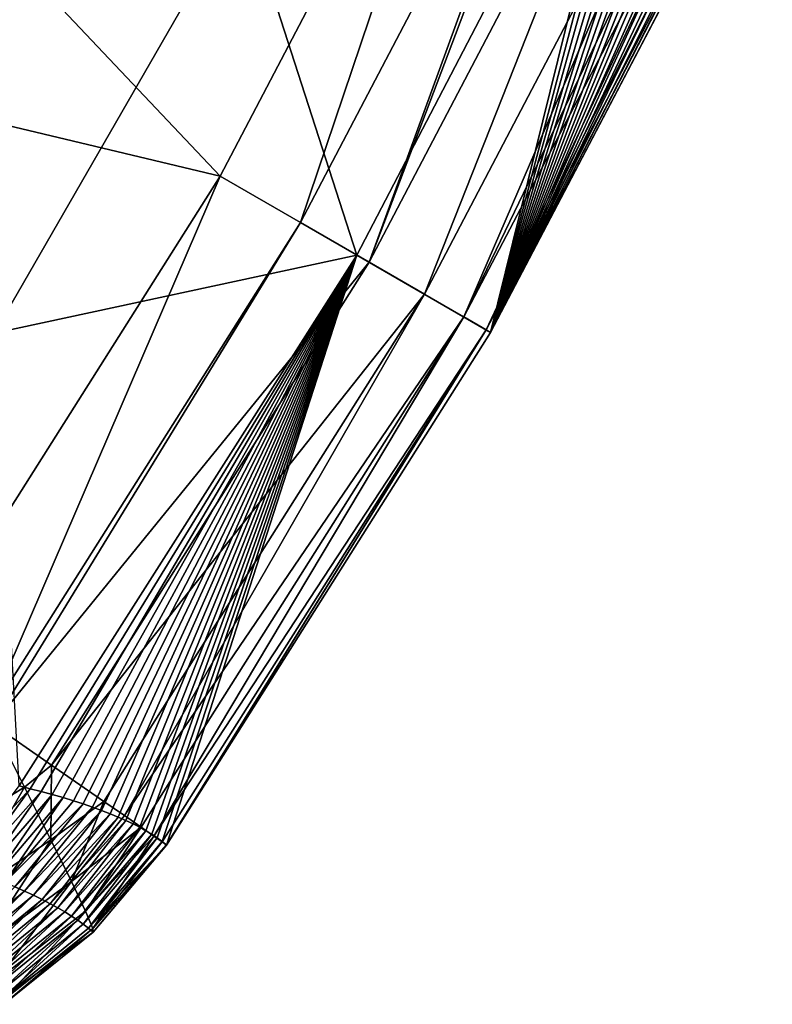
# Model space of a CAD drawing. Header units: metres. Extents: x -99 to 99, y -314 to 25.
# Tile 268 of 303: x 96.54 to 99.05, y -14.71 to -11.43. Entities that reach past the tile are written whole.
import ezdxf

# ---------------------------------------------------------------- set-up
doc = ezdxf.new("R2010")
doc.units = ezdxf.units.M
doc.layers.add('solid_K2442E1000C35', color=7, linetype='CONTINUOUS')

msp = doc.modelspace()

# ---------------------------------------------------------------- linework, layer by layer
at = {"layer": 'solid_K2442E1000C35'}
for points in [[(97.204048, -11.953486, 103.714195), (94.652443, -9.257127, 105.459549), (93.593483, -11.091372, 105.459549)], [(97.204048, -11.953486, 103.714195), (98.10363, -10.238478, 103.714195), (94.652443, -9.257127, 105.459549)], [(97.280067, -11.039345, 88.03479), (96.450378, -12.476416, 88.03479), (96.290276, -10.153956, 81.183411)], [(97.47171, -12.108023, 103.506462), (98.10363, -10.238478, 103.714195), (97.204048, -11.953486, 103.714195)], [(98.382942, -10.370852, 103.506447), (98.10363, -10.238478, 103.714195), (97.47171, -12.108023, 103.506462)], [(98.629005, -10.35682, 94.938049), (97.660156, -12.216818, 94.947266), (97.280067, -11.039345, 88.03479)], [(98.106056, -12.474267, 101.864563), (97.660156, -12.216818, 94.947266), (98.629005, -10.35682, 94.938049)], [(98.655632, -10.384596, 95.293282), (98.106056, -12.474267, 101.864563), (98.629005, -10.35682, 94.938049)], [(98.382942, -10.370852, 103.506447), (97.47171, -12.108023, 103.506462), (97.701378, -12.240624, 103.245033)], [(98.405823, -10.381698, 103.485413), (98.382942, -10.370852, 103.506447), (97.701378, -12.240624, 103.245033)], [(98.62262, -10.484442, 103.244972), (98.405823, -10.381698, 103.485413), (97.701378, -12.240624, 103.245033)], [(98.655632, -10.384596, 95.293282), (98.681824, -10.411259, 95.650314), (98.106056, -12.474267, 101.864563)], [(98.681824, -10.411259, 95.650314), (98.709206, -10.438398, 96.032074), (98.106056, -12.474267, 101.864563)], [(98.709206, -10.438398, 96.032074), (98.736038, -10.464237, 96.415314), (98.106056, -12.474267, 101.864563)], [(98.736038, -10.464237, 96.415314), (98.762283, -10.48876, 96.799751), (98.106056, -12.474267, 101.864563)], [(98.62262, -10.484442, 103.244972), (97.701378, -12.240624, 103.245033), (97.885101, -12.346694, 102.938965)], [(98.814331, -10.575297, 102.938866), (98.62262, -10.484442, 103.244972), (97.885101, -12.346694, 102.938965)], [(98.762283, -10.48876, 96.799751), (98.78791, -10.511949, 97.185081), (98.106056, -12.474267, 101.864563)], [(98.78791, -10.511949, 97.185081), (98.812904, -10.53379, 97.571037), (98.106056, -12.474267, 101.864563)], [(98.812904, -10.53379, 97.571037), (98.837227, -10.55427, 97.957321), (98.106056, -12.474267, 101.864563)], [(98.837227, -10.55427, 97.957321), (98.860893, -10.573385, 98.343987), (98.106056, -12.474267, 101.864563)], [(98.814331, -10.575297, 102.938866), (97.885101, -12.346694, 102.938965), (98.016495, -12.422554, 102.598877)], [(98.89006, -10.611188, 102.772308), (98.814331, -10.575297, 102.938866), (98.016495, -12.422554, 102.598877)], [(98.860893, -10.573385, 98.343987), (98.883942, -10.591142, 98.731544), (98.106056, -12.474267, 101.864563)], [(98.883942, -10.591142, 98.731544), (98.906364, -10.607533, 99.12001), (98.106056, -12.474267, 101.864563)], [(98.951447, -10.640282, 102.598656), (98.89006, -10.611188, 102.772308), (98.016495, -12.422554, 102.598877)], [(98.906364, -10.607533, 99.12001), (98.928146, -10.622551, 99.509392), (98.106056, -12.474267, 101.864563)], [(98.928146, -10.622551, 99.509392), (98.949303, -10.63619, 99.899673), (98.106056, -12.474267, 101.864563)], [(98.951447, -10.640282, 102.598656), (98.016495, -12.422554, 102.598877), (98.091003, -12.465574, 102.236557)], [(98.997948, -10.662321, 102.419449), (98.951447, -10.640282, 102.598656), (98.091003, -12.465574, 102.236557)], [(99.02916, -10.677113, 102.236313), (98.997948, -10.662321, 102.419449), (98.091003, -12.465574, 102.236557)], [(98.949303, -10.63619, 99.899673), (98.96981, -10.648445, 100.290863), (98.106056, -12.474267, 101.864563)], [(98.96981, -10.648445, 100.290863), (98.989677, -10.659308, 100.682945), (98.106056, -12.474267, 101.864563)], [(98.989677, -10.659308, 100.682945), (99.008888, -10.668774, 101.075928), (98.106056, -12.474267, 101.864563)], [(99.02916, -10.677113, 102.236313), (98.091003, -12.465574, 102.236557), (98.106056, -12.474267, 101.864563)], [(99.008888, -10.668774, 101.075928), (99.027443, -10.676837, 101.469803), (98.106056, -12.474267, 101.864563)], [(99.027443, -10.676837, 101.469803), (99.045334, -10.683491, 101.864563), (98.106056, -12.474267, 101.864563)], [(99.04483, -10.684538, 102.050827), (99.02916, -10.677113, 102.236313), (98.106056, -12.474267, 101.864563)], [(99.04483, -10.684538, 102.050827), (98.106056, -12.474267, 101.864563), (99.045334, -10.683491, 101.864563)], [(97.660156, -12.216818, 94.947266), (96.450378, -12.476416, 88.03479), (97.280067, -11.039345, 88.03479)], [(96.168594, -13.590055, 103.714195), (97.204048, -11.953486, 103.714195), (93.593483, -11.091372, 105.459549)], [(96.422897, -13.765744, 103.506447), (97.204048, -11.953486, 103.714195), (96.168594, -13.590055, 103.714195)], [(97.47171, -12.108023, 103.506462), (97.204048, -11.953486, 103.714195), (96.422897, -13.765744, 103.506447)], [(97.47171, -12.108023, 103.506462), (96.422897, -13.765744, 103.506447), (96.44574, -13.781546, 103.483337)], [(97.47171, -12.108023, 103.506462), (96.44574, -13.781546, 103.483337), (97.701378, -12.240624, 103.245033)], [(97.660156, -12.216818, 94.947266), (96.533722, -13.985871, 94.937645), (96.450378, -12.476416, 88.03479)], [(96.570923, -13.995004, 95.291321), (96.533722, -13.985871, 94.937645), (97.660156, -12.216818, 94.947266)], [(96.606964, -14.004321, 95.64682), (96.570923, -13.995004, 95.291321), (97.660156, -12.216818, 94.947266)], [(96.644211, -14.014477, 96.028976), (96.606964, -14.004321, 95.64682), (97.660156, -12.216818, 94.947266)], [(96.680054, -14.024801, 96.412621), (96.644211, -14.014477, 96.028976), (97.660156, -12.216818, 94.947266)], [(96.714462, -14.035277, 96.797462), (96.680054, -14.024801, 96.412621), (97.660156, -12.216818, 94.947266)], [(96.747406, -14.045886, 97.183182), (96.714462, -14.035277, 96.797462), (97.660156, -12.216818, 94.947266)], [(96.778854, -14.056612, 97.569481), (96.747406, -14.045886, 97.183182), (97.660156, -12.216818, 94.947266)], [(96.808784, -14.067442, 97.956047), (96.778854, -14.056612, 97.569481), (97.660156, -12.216818, 94.947266)], [(96.837196, -14.078382, 98.342926), (96.808784, -14.067442, 97.956047), (97.660156, -12.216818, 94.947266)], [(96.864113, -14.08946, 98.730682), (96.837196, -14.078382, 98.342926), (97.660156, -12.216818, 94.947266)], [(96.889542, -14.10068, 99.119339), (96.864113, -14.08946, 98.730682), (97.660156, -12.216818, 94.947266)], [(96.913452, -14.11204, 99.508873), (96.889542, -14.10068, 99.119339), (97.660156, -12.216818, 94.947266)], [(96.93586, -14.123537, 99.8993), (96.913452, -14.11204, 99.508873), (97.660156, -12.216818, 94.947266)], [(96.956734, -14.135172, 100.290604), (96.93586, -14.123537, 99.8993), (97.660156, -12.216818, 94.947266)], [(96.976089, -14.146941, 100.682785), (96.956734, -14.135172, 100.290604), (97.660156, -12.216818, 94.947266)], [(96.993896, -14.158844, 101.075844), (96.976089, -14.146941, 100.682785), (97.660156, -12.216818, 94.947266)], [(97.010162, -14.170878, 101.469765), (96.993896, -14.158844, 101.075844), (97.660156, -12.216818, 94.947266)], [(97.024872, -14.183041, 101.864563), (97.010162, -14.170878, 101.469765), (97.660156, -12.216818, 94.947266)], [(98.106056, -12.474267, 101.864563), (97.024872, -14.183041, 101.864563), (97.660156, -12.216818, 94.947266)], [(97.701378, -12.240624, 103.245033), (96.44574, -13.781546, 103.483337), (96.641106, -13.916524, 103.244972)], [(97.701378, -12.240624, 103.245033), (96.641106, -13.916524, 103.244972), (97.885101, -12.346694, 102.938965)], [(97.885101, -12.346694, 102.938965), (96.641106, -13.916524, 103.244972), (96.815643, -14.037131, 102.938858)], [(97.885101, -12.346694, 102.938965), (96.815643, -14.037131, 102.938858), (96.884583, -14.084772, 102.772308)], [(97.885101, -12.346694, 102.938965), (96.884583, -14.084772, 102.772308), (98.016495, -12.422554, 102.598877)], [(98.016495, -12.422554, 102.598877), (96.884583, -14.084772, 102.772308), (96.940468, -14.12339, 102.598663)], [(98.016495, -12.422554, 102.598877), (96.940468, -14.12339, 102.598663), (96.982811, -14.152642, 102.419464)], [(98.016495, -12.422554, 102.598877), (96.982811, -14.152642, 102.419464), (98.091003, -12.465574, 102.236557)], [(98.091003, -12.465574, 102.236557), (96.982811, -14.152642, 102.419464), (97.011223, -14.172275, 102.236328)], [(98.091003, -12.465574, 102.236557), (97.011223, -14.172275, 102.236328), (97.025497, -14.182129, 102.050842)], [(98.091003, -12.465574, 102.236557), (97.024872, -14.183041, 101.864563), (98.106056, -12.474267, 101.864563)], [(98.091003, -12.465574, 102.236557), (97.025497, -14.182129, 102.050842), (97.024872, -14.183041, 101.864563)], [(96.232071, -14.185195, 103.364891), (96.551323, -13.989589, 103.277794), (96.44574, -13.781546, 103.483337)], [(96.641106, -13.916524, 103.244972), (96.44574, -13.781546, 103.483337), (96.551323, -13.989589, 103.277794)], [(96.641106, -13.916524, 103.244972), (96.551323, -13.989589, 103.277794), (96.639786, -14.165032, 103.037628)], [(96.815643, -14.037131, 102.938858), (96.641106, -13.916524, 103.244972), (96.639786, -14.165032, 103.037628)], [(96.232071, -14.185195, 103.364891), (96.328613, -14.376279, 103.113136), (96.551323, -13.989589, 103.277794)], [(96.328613, -14.376279, 103.113136), (96.639786, -14.165032, 103.037628), (96.551323, -13.989589, 103.277794)], [(96.334183, -14.250948, 95.103775), (96.533722, -13.985871, 94.937645), (96.570923, -13.995004, 95.291321)], [(96.374664, -14.265245, 95.525452), (96.334183, -14.250948, 95.103775), (96.570923, -13.995004, 95.291321)], [(96.374664, -14.265245, 95.525452), (96.570923, -13.995004, 95.291321), (96.606964, -14.004321, 95.64682)], [(96.413429, -14.279523, 95.947273), (96.374664, -14.265245, 95.525452), (96.606964, -14.004321, 95.64682)], [(96.413429, -14.279523, 95.947273), (96.606964, -14.004321, 95.64682), (96.644211, -14.014477, 96.028976)], [(96.450485, -14.293772, 96.369232), (96.413429, -14.279523, 95.947273), (96.644211, -14.014477, 96.028976)], [(96.450485, -14.293772, 96.369232), (96.644211, -14.014477, 96.028976), (96.680054, -14.024801, 96.412621)], [(96.485855, -14.307982, 96.791321), (96.450485, -14.293772, 96.369232), (96.680054, -14.024801, 96.412621)], [(96.485855, -14.307982, 96.791321), (96.680054, -14.024801, 96.412621), (96.714462, -14.035277, 96.797462)], [(96.485855, -14.307982, 96.791321), (96.714462, -14.035277, 96.797462), (96.747406, -14.045886, 97.183182)], [(96.815643, -14.037131, 102.938858), (96.639786, -14.165032, 103.037628), (96.70842, -14.304237, 102.768929)], [(96.884583, -14.084772, 102.772308), (96.815643, -14.037131, 102.938858), (96.70842, -14.304237, 102.768929)], [(96.519539, -14.322147, 97.213531), (96.485855, -14.307982, 96.791321), (96.747406, -14.045886, 97.183182)], [(96.519539, -14.322147, 97.213531), (96.747406, -14.045886, 97.183182), (96.778854, -14.056612, 97.569481)], [(96.551537, -14.336258, 97.635864), (96.519539, -14.322147, 97.213531), (96.778854, -14.056612, 97.569481)], [(96.551537, -14.336258, 97.635864), (96.778854, -14.056612, 97.569481), (96.808784, -14.067442, 97.956047)], [(96.581871, -14.350307, 98.058319), (96.551537, -14.336258, 97.635864), (96.808784, -14.067442, 97.956047)], [(96.581871, -14.350307, 98.058319), (96.808784, -14.067442, 97.956047), (96.837196, -14.078382, 98.342926)], [(96.610535, -14.364292, 98.480873), (96.581871, -14.350307, 98.058319), (96.837196, -14.078382, 98.342926)], [(96.610535, -14.364292, 98.480873), (96.837196, -14.078382, 98.342926), (96.864113, -14.08946, 98.730682)], [(96.637535, -14.378207, 98.903534), (96.610535, -14.364292, 98.480873), (96.864113, -14.08946, 98.730682)], [(96.637535, -14.378207, 98.903534), (96.864113, -14.08946, 98.730682), (96.889542, -14.10068, 99.119339)], [(96.662872, -14.392047, 99.326286), (96.637535, -14.378207, 98.903534), (96.889542, -14.10068, 99.119339)], [(96.662872, -14.392047, 99.326286), (96.889542, -14.10068, 99.119339), (96.913452, -14.11204, 99.508873)], [(96.940468, -14.12339, 102.598663), (96.884583, -14.084772, 102.772308), (96.70842, -14.304237, 102.768929)], [(96.686554, -14.405807, 99.749138), (96.662872, -14.392047, 99.326286), (96.913452, -14.11204, 99.508873)], [(96.686554, -14.405807, 99.749138), (96.913452, -14.11204, 99.508873), (96.93586, -14.123537, 99.8993)], [(96.708588, -14.419484, 100.172081), (96.686554, -14.405807, 99.749138), (96.93586, -14.123537, 99.8993)], [(96.940468, -14.12339, 102.598663), (96.70842, -14.304237, 102.768929), (96.755432, -14.403558, 102.478729)], [(96.708588, -14.419484, 100.172081), (96.93586, -14.123537, 99.8993), (96.956734, -14.135172, 100.290604)], [(96.728966, -14.433073, 100.5951), (96.708588, -14.419484, 100.172081), (96.956734, -14.135172, 100.290604)], [(96.728966, -14.433073, 100.5951), (96.956734, -14.135172, 100.290604), (96.976089, -14.146941, 100.682785)], [(96.982811, -14.152642, 102.419464), (96.940468, -14.12339, 102.598663), (96.755432, -14.403558, 102.478729)], [(96.328613, -14.376279, 103.113136), (96.403732, -14.528239, 102.829445), (96.639786, -14.165032, 103.037628)], [(96.403732, -14.528239, 102.829445), (96.70842, -14.304237, 102.768929), (96.639786, -14.165032, 103.037628)], [(96.747711, -14.446568, 101.018196), (96.728966, -14.433073, 100.5951), (96.976089, -14.146941, 100.682785)], [(96.747711, -14.446568, 101.018196), (96.976089, -14.146941, 100.682785), (96.993896, -14.158844, 101.075844)], [(96.764809, -14.459967, 101.441368), (96.747711, -14.446568, 101.018196), (96.993896, -14.158844, 101.075844)], [(96.982811, -14.152642, 102.419464), (96.755432, -14.403558, 102.478729), (96.779594, -14.460395, 102.174637)], [(96.764809, -14.459967, 101.441368), (96.993896, -14.158844, 101.075844), (97.010162, -14.170878, 101.469765)], [(96.764809, -14.459967, 101.441368), (97.010162, -14.170878, 101.469765), (97.024872, -14.183041, 101.864563)], [(97.011223, -14.172275, 102.236328), (96.982811, -14.152642, 102.419464), (96.779594, -14.460395, 102.174637)], [(97.025497, -14.182129, 102.050842), (97.011223, -14.172275, 102.236328), (96.779594, -14.460395, 102.174637)], [(96.780266, -14.473263, 101.864601), (96.764809, -14.459967, 101.441368), (97.024872, -14.183041, 101.864563)], [(97.025497, -14.182129, 102.050842), (96.779594, -14.460395, 102.174637), (96.780266, -14.473263, 101.864601)], [(97.025497, -14.182129, 102.050842), (96.780266, -14.473263, 101.864601), (97.024872, -14.183041, 101.864563)], [(96.403732, -14.528239, 102.829445), (96.455353, -14.636889, 102.521645), (96.70842, -14.304237, 102.768929)], [(96.455353, -14.636889, 102.521645), (96.755432, -14.403558, 102.478729), (96.70842, -14.304237, 102.768929)], [(96.255585, -14.578598, 97.630859), (96.519539, -14.322147, 97.213531), (96.551537, -14.336258, 97.635864)], [(96.285751, -14.592329, 98.054138), (96.255585, -14.578598, 97.630859), (96.551537, -14.336258, 97.635864)], [(96.285751, -14.592329, 98.054138), (96.551537, -14.336258, 97.635864), (96.581871, -14.350307, 98.058319)], [(96.314255, -14.60602, 98.477531), (96.285751, -14.592329, 98.054138), (96.581871, -14.350307, 98.058319)], [(96.314255, -14.60602, 98.477531), (96.581871, -14.350307, 98.058319), (96.610535, -14.364292, 98.480873)], [(96.34111, -14.619666, 98.901031), (96.314255, -14.60602, 98.477531), (96.610535, -14.364292, 98.480873)], [(96.34111, -14.619666, 98.901031), (96.610535, -14.364292, 98.480873), (96.637535, -14.378207, 98.903534)], [(96.36631, -14.633264, 99.324631), (96.34111, -14.619666, 98.901031), (96.637535, -14.378207, 98.903534)], [(96.36631, -14.633264, 99.324631), (96.637535, -14.378207, 98.903534), (96.662872, -14.392047, 99.326286)], [(96.38987, -14.646806, 99.748329), (96.36631, -14.633264, 99.324631), (96.662872, -14.392047, 99.326286)], [(96.38987, -14.646806, 99.748329), (96.662872, -14.392047, 99.326286), (96.686554, -14.405807, 99.749138)], [(96.455353, -14.636889, 102.521645), (96.482056, -14.699232, 102.198196), (96.755432, -14.403558, 102.478729)], [(96.482056, -14.699232, 102.198196), (96.779594, -14.460395, 102.174637), (96.755432, -14.403558, 102.478729)], [(96.411781, -14.660291, 100.172112), (96.38987, -14.646806, 99.748329), (96.686554, -14.405807, 99.749138)], [(96.411781, -14.660291, 100.172112), (96.686554, -14.405807, 99.749138), (96.708588, -14.419484, 100.172081)], [(96.43206, -14.673712, 100.595978), (96.411781, -14.660291, 100.172112), (96.708588, -14.419484, 100.172081)], [(96.43206, -14.673712, 100.595978), (96.708588, -14.419484, 100.172081), (96.728966, -14.433073, 100.5951)], [(96.450706, -14.687065, 101.019928), (96.43206, -14.673712, 100.595978), (96.728966, -14.433073, 100.5951)], [(96.450706, -14.687065, 101.019928), (96.728966, -14.433073, 100.5951), (96.747711, -14.446568, 101.018196)], [(96.46772, -14.700346, 101.443947), (96.450706, -14.687065, 101.019928), (96.747711, -14.446568, 101.018196)], [(96.46772, -14.700346, 101.443947), (96.747711, -14.446568, 101.018196), (96.764809, -14.459967, 101.441368)], [(96.46772, -14.700346, 101.443947), (96.764809, -14.459967, 101.441368), (96.780266, -14.473263, 101.864601)], [(96.482056, -14.699232, 102.198196), (96.483101, -14.713552, 101.868034), (96.779594, -14.460395, 102.174637)], [(96.779594, -14.460395, 102.174637), (96.483101, -14.713552, 101.868034), (96.780266, -14.473263, 101.864601)], [(96.46772, -14.700346, 101.443947), (96.780266, -14.473263, 101.864601), (96.483101, -14.713552, 101.868034)]]:
    msp.add_3dface(points, dxfattribs=at)

doc.saveas('drawing.dxf')
